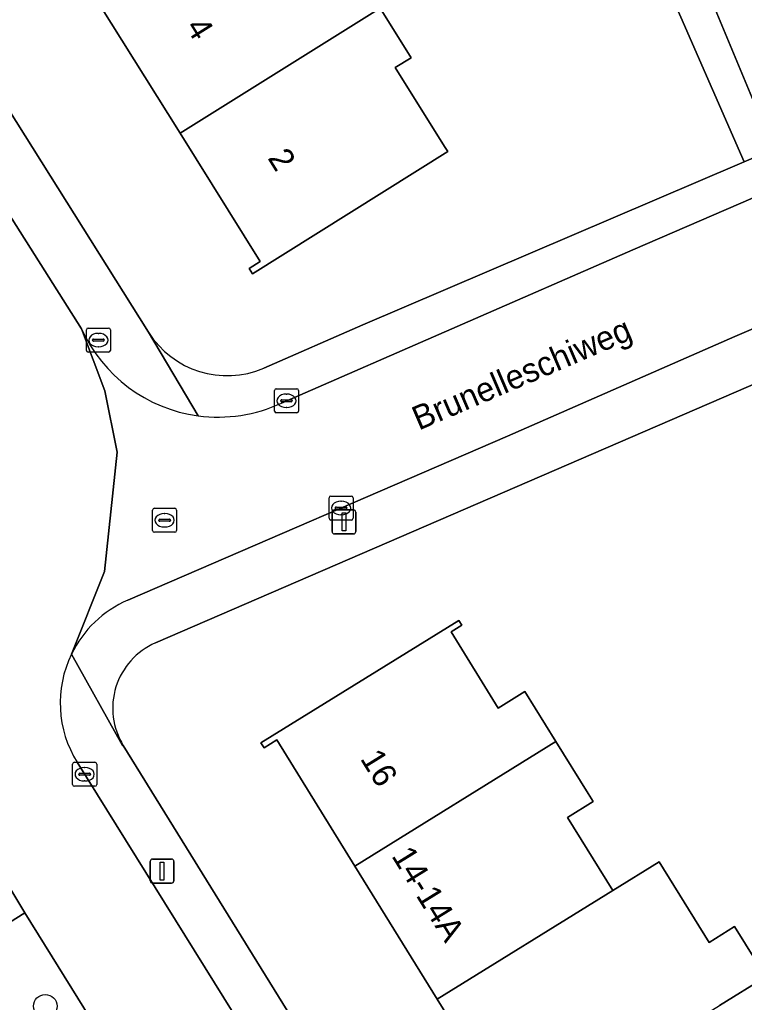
# Model space of a CAD drawing. Extents: x 159352 to 160617, y 385888 to 387323.
# Drawn here: x 159512.22 to 159542.36, y 386200.82 to 386241.72 of the extents above; entities that cross this region are included whole.
import ezdxf

# ---------------------------------------------------------------- set-up
doc = ezdxf.new("R2010")
doc.units = 0
for name, color, linetype in [('IMGEO_Berm_groen', 7, 'Continuous'), ('IMGEO_Boom', 7, 'Continuous'), ('IMGEO_Erf', 7, 'Continuous'), ('IMGEO_Kolk', 7, 'Continuous'), ('IMGEO_Lichtmast', 7, 'Continuous'), ('IMGEO_Muur', 7, 'Continuous'), ('IMGEO_Openbare_ruimte_label', 7, 'Continuous'), ('IMGEO_Pand', 7, 'Continuous'), ('IMGEO_Pand_nummerreeks', 7, 'Continuous'), ('IMGEO_Rijbaan_lokaal_open', 7, 'Continuous'), ('IMGEO_Rioolput', 7, 'Continuous'), ('IMGEO_Voetpad_halfverhard', 7, 'Continuous'), ('IMGEO_Voetpad_open', 7, 'Continuous')]:
    doc.layers.add(name, color=color, linetype=linetype)

msp = doc.modelspace()

# ---------------------------------------------------------------- linework, layer by layer
at = {"layer": 'IMGEO_Berm_groen'}
for points in [[(159512.438, 386204.54), (159507.269, 386201.293), (159530.123, 386163.377), (159530.458, 386162.806), (159539.378, 386161.106)], [(159539.198, 386161.413), (159512.438, 386204.54)]]:
    msp.add_lwpolyline(points, dxfattribs=at)
at = {"layer": 'IMGEO_Boom'}
msp.add_circle((159513.283, 386200.66), 0.489, dxfattribs=at)
at = {"layer": 'IMGEO_Erf'}
for points in [[(159488.521, 386274.881), (159500, 386256.706), (159504.212, 386250), (159517.576, 386228.722)], [(159522.371, 386227.221), (159526.489, 386229.016), (159542.159, 386235.726), (159542.352, 386235.81), (159538.396, 386244.858), (159536.132, 386243.645), (159534.713, 386246.893), (159533.356, 386250)], [(159540.72, 386243.167), (159543.566, 386236.338), (159562.96, 386244.778)], [(159527.215, 386242.204), (159528.504, 386240.141), (159527.84, 386239.726), (159529.881, 386236.449), (159530.018, 386236.229), (159521.895, 386231.149), (159521.756, 386231.372), (159522.223, 386231.664), (159518.888, 386236.998), (159515.51, 386242.4)], [(159555.559, 386198.293), (159557.775, 386199.294), (159556.696, 386202.183), (159554.277, 386201.118), (159553.131, 386203.721), (159551.683, 386207.012), (159550.235, 386210.304), (159552.654, 386211.368), (159550.47, 386216.811), (159548.082, 386215.78), (159546.622, 386219.159), (159545.151, 386222.565), (159547.595, 386223.466), (159545.705, 386227.831), (159517.863, 386215.778)], [(159532.957, 386195.506), (159529.585, 386200.956), (159526.159, 386206.494), (159522.909, 386211.746), (159522.379, 386211.419), (159522.251, 386211.626), (159530.486, 386216.721), (159530.61, 386216.519), (159530.157, 386216.238), (159532.116, 386213.072), (159533.226, 386213.759), (159534.522, 386211.671), (159535.863, 386209.511), (159536.07, 386209.177), (159534.998, 386208.513), (159536.881, 386205.471), (159538.814, 386206.667), (159540.889, 386203.314), (159541.953, 386203.973), (159543.251, 386201.877), (159541.325, 386200.685)], [(159516.528, 386211.509), (159545.289, 386164.985)]]:
    msp.add_lwpolyline(points, dxfattribs=at)
for centre, radius, start, end in [((159520.843, 386230.749), 3.845, 211.8181, 293.4181), ((159519.046, 386213.065), 2.96, 113.5597, 211.7093)]:
    msp.add_arc(centre, radius, start, end, dxfattribs=at)
at = {"layer": 'IMGEO_Kolk'}
for p, q in [((159514.99, 386227.959), (159514.99, 386228.811)), ((159515.065, 386228.885), (159515.917, 386228.885)), ((159515.478, 386228.665), (159515.503, 386228.665)), ((159515.991, 386228.811), (159515.991, 386227.959)), ((159515.249, 386228.379), (159515.249, 386228.391)), ((159515.687, 386228.342), (159515.289, 386228.342)), ((159515.292, 386228.428), (159515.69, 386228.428)), ((159515.733, 386228.391), (159515.733, 386228.379)), ((159515.917, 386227.885), (159515.065, 386227.885)), ((159515.501, 386228.105), (159515.476, 386228.105)), ((159522.814, 386225.433), (159522.814, 386226.285)), ((159522.889, 386226.359), (159523.741, 386226.359)), ((159523.815, 386226.285), (159523.815, 386225.433)), ((159523.073, 386225.853), (159523.073, 386225.865)), ((159523.511, 386225.816), (159523.113, 386225.816)), ((159523.116, 386225.902), (159523.514, 386225.902)), ((159523.302, 386226.139), (159523.327, 386226.139)), ((159523.557, 386225.865), (159523.557, 386225.853)), ((159523.325, 386225.579), (159523.3, 386225.579)), ((159523.741, 386225.359), (159522.889, 386225.359)), ((159525.086, 386220.969), (159525.086, 386221.821)), ((159525.161, 386221.895), (159526.013, 386221.895)), ((159526.087, 386221.821), (159526.087, 386220.969)), ((159525.345, 386221.389), (159525.345, 386221.401)), ((159525.783, 386221.352), (159525.385, 386221.352)), ((159525.388, 386221.438), (159525.786, 386221.438)), ((159525.574, 386221.675), (159525.599, 386221.675)), ((159525.829, 386221.401), (159525.829, 386221.389)), ((159526.013, 386220.895), (159525.161, 386220.895)), ((159525.597, 386221.115), (159525.572, 386221.115)), ((159514.419, 386209.888), (159514.419, 386210.74)), ((159514.494, 386210.814), (159515.346, 386210.814)), ((159515.42, 386210.74), (159515.42, 386209.888)), ((159514.678, 386210.308), (159514.678, 386210.32)), ((159515.116, 386210.271), (159514.718, 386210.271)), ((159514.721, 386210.357), (159515.119, 386210.357)), ((159514.907, 386210.594), (159514.932, 386210.594)), ((159515.162, 386210.32), (159515.162, 386210.308)), ((159514.93, 386210.034), (159514.905, 386210.034)), ((159515.346, 386209.814), (159514.494, 386209.814))]:
    msp.add_line(p, q, dxfattribs=at)
for points in [[(159514.99, 386227.959), (159514.99, 386228.811)], [(159515.065, 386228.885), (159515.917, 386228.885)], [(159515.991, 386228.811), (159515.991, 386227.959)], [(159515.917, 386227.885), (159515.065, 386227.885)], [(159522.814, 386225.433), (159522.814, 386226.285)], [(159522.889, 386226.359), (159523.741, 386226.359)], [(159523.815, 386226.285), (159523.815, 386225.433)], [(159523.741, 386225.359), (159522.889, 386225.359)], [(159525.086, 386220.969), (159525.086, 386221.821)], [(159525.161, 386221.895), (159526.013, 386221.895)], [(159526.087, 386221.821), (159526.087, 386220.969)], [(159526.013, 386220.895), (159525.161, 386220.895)], [(159514.419, 386209.888), (159514.419, 386210.74)], [(159514.494, 386210.814), (159515.346, 386210.814)], [(159515.42, 386210.74), (159515.42, 386209.888)], [(159515.346, 386209.814), (159514.494, 386209.814)]]:
    msp.add_lwpolyline(points, dxfattribs=at)
for centre, radius, start, end in [((159515.067, 386228.809), 0.0765, 91.552, 178.448), ((159515.067, 386228.809), 0.0765, 91.552, 178.448), ((159515.915, 386228.809), 0.0765, 1.552, 88.448), ((159515.915, 386228.809), 0.0765, 1.552, 88.448), ((159515.289, 386228.388), 0.0403, 85.8775, 175.7526), ((159515.286, 386228.378), 0.0366, 178.938, 274.7102), ((159515.69, 386228.385), 0.043, 264.8664, 352.4533), ((159515.694, 386228.39), 0.0386, 1.7309, 96.639), ((159515.067, 386227.961), 0.0765, 181.552, 268.448), ((159515.067, 386227.961), 0.0765, 181.552, 268.448), ((159515.915, 386227.961), 0.0765, 271.552, 358.448), ((159515.915, 386227.961), 0.0765, 271.552, 358.448), ((159522.891, 386226.283), 0.0765, 91.552, 178.448), ((159522.891, 386226.283), 0.0765, 91.552, 178.448), ((159523.739, 386226.283), 0.0765, 1.552, 88.448), ((159523.739, 386226.283), 0.0765, 1.552, 88.448), ((159523.113, 386225.862), 0.0403, 85.8775, 175.7526), ((159523.11, 386225.852), 0.0366, 178.938, 274.7102), ((159523.514, 386225.859), 0.043, 264.8664, 352.4533), ((159523.518, 386225.864), 0.0386, 1.7309, 96.639), ((159522.891, 386225.435), 0.0765, 181.552, 268.448), ((159522.891, 386225.435), 0.0765, 181.552, 268.448), ((159523.739, 386225.435), 0.0765, 271.552, 358.448), ((159523.739, 386225.435), 0.0765, 271.552, 358.448), ((159525.163, 386221.819), 0.0765, 91.552, 178.448), ((159525.163, 386221.819), 0.0765, 91.552, 178.448), ((159526.011, 386221.819), 0.0765, 1.552, 88.448), ((159526.011, 386221.819), 0.0765, 1.552, 88.448), ((159525.385, 386221.398), 0.0403, 85.8775, 175.7526), ((159525.382, 386221.388), 0.0366, 178.938, 274.7102), ((159525.786, 386221.395), 0.043, 264.8664, 352.4533), ((159525.79, 386221.4), 0.0386, 1.7309, 96.639), ((159525.163, 386220.971), 0.0765, 181.552, 268.448), ((159525.163, 386220.971), 0.0765, 181.552, 268.448), ((159526.011, 386220.971), 0.0765, 271.552, 358.448), ((159526.011, 386220.971), 0.0765, 271.552, 358.448), ((159514.496, 386210.738), 0.0765, 91.552, 178.448), ((159514.496, 386210.738), 0.0765, 91.552, 178.448), ((159515.344, 386210.738), 0.0765, 1.552, 88.448), ((159515.344, 386210.738), 0.0765, 1.552, 88.448), ((159514.718, 386210.317), 0.0403, 85.8775, 175.7526), ((159514.715, 386210.307), 0.0366, 178.938, 274.7102), ((159515.119, 386210.314), 0.043, 264.8664, 352.4533), ((159515.123, 386210.319), 0.0386, 1.7309, 96.639), ((159514.496, 386209.89), 0.0765, 181.552, 268.448), ((159514.496, 386209.89), 0.0765, 181.552, 268.448), ((159515.344, 386209.89), 0.0765, 271.552, 358.448), ((159515.344, 386209.89), 0.0765, 271.552, 358.448)]:
    msp.add_arc(centre, radius, start, end, dxfattribs=at)
for centre, major_axis, ratio, start_param, end_param in [((159515.477, 386228.385), (-0.387, 0.002), 0.722429, 4.712389, 7.853982), ((159515.502, 386228.385), (-0.39, 0.002), 0.717154, 1.570796, 4.712389), ((159523.301, 386225.859), (-0.387, 0.002), 0.722429, 4.712389, 7.853982), ((159523.326, 386225.859), (-0.39, 0.002), 0.717154, 1.570796, 4.712389), ((159525.573, 386221.395), (-0.387, 0.002), 0.722429, 4.712389, 7.853982), ((159525.598, 386221.395), (-0.39, 0.002), 0.717154, 1.570796, 4.712389), ((159514.906, 386210.314), (-0.387, 0.002), 0.722429, 4.712389, 7.853982), ((159514.931, 386210.314), (-0.39, 0.002), 0.717154, 1.570796, 4.712389)]:
    msp.add_ellipse(centre, major_axis=major_axis, ratio=ratio, start_param=start_param, end_param=end_param, dxfattribs=at)
at = {"layer": 'IMGEO_Lichtmast'}
for p, q in [((159525.309, 386221.317), (159526.099, 386221.317)), ((159526.099, 386221.317), (159525.309, 386221.317)), ((159525.209, 386220.417), (159525.209, 386221.217)), ((159525.209, 386221.217), (159525.209, 386220.417)), ((159526.199, 386221.217), (159526.199, 386220.417)), ((159526.199, 386220.417), (159526.199, 386221.217)), ((159526.099, 386220.317), (159525.309, 386220.317)), ((159525.309, 386220.317), (159526.099, 386220.317)), ((159517.644, 386205.883), (159517.644, 386206.683)), ((159517.644, 386206.683), (159517.644, 386205.883)), ((159517.744, 386206.783), (159518.534, 386206.783)), ((159518.534, 386206.783), (159517.744, 386206.783)), ((159518.634, 386206.683), (159518.634, 386205.883)), ((159518.634, 386205.883), (159518.634, 386206.683)), ((159518.534, 386205.783), (159517.744, 386205.783)), ((159517.744, 386205.783), (159518.534, 386205.783))]:
    msp.add_line(p, q, dxfattribs=at)
for points in [[(159525.629, 386221.192), (159525.779, 386221.192), (159525.779, 386220.442), (159525.629, 386220.442), (159525.629, 386221.192)], [(159518.064, 386206.658), (159518.214, 386206.658), (159518.214, 386205.908), (159518.064, 386205.908), (159518.064, 386206.658)]]:
    msp.add_lwpolyline(points, dxfattribs=at)
for centre, start, end in [((159525.309, 386221.217), 90, 180), ((159525.309, 386221.217), 90, 180), ((159526.099, 386221.217), 0, 90), ((159526.099, 386221.217), 360, 90), ((159525.309, 386220.417), 180, 270), ((159525.309, 386220.417), 180, 270), ((159526.099, 386220.417), 270, 0), ((159526.099, 386220.417), 270, 0), ((159517.744, 386206.683), 90, 180), ((159517.744, 386206.683), 90, 180), ((159518.534, 386206.683), 0, 90), ((159518.534, 386206.683), 360, 90), ((159517.744, 386205.883), 180, 270), ((159517.744, 386205.883), 180, 270), ((159518.534, 386205.883), 270, 0), ((159518.534, 386205.883), 270, 0)]:
    msp.add_arc(centre, 0.1, start, end, dxfattribs=at)
at = {"layer": 'IMGEO_Muur'}
msp.add_lwpolyline([(159542.159, 386235.726), (159526.489, 386229.016)], dxfattribs=at)
at = {"layer": 'IMGEO_Pand'}
for points in [[(159515.51, 386242.4), (159518.888, 386236.998), (159527.215, 386242.204), (159525.854, 386244.381), (159525.599, 386244.788), (159525.161, 386244.513), (159523.399, 386247.331)], [(159530.018, 386236.229), (159529.881, 386236.449), (159527.84, 386239.726), (159528.504, 386240.141), (159527.215, 386242.204), (159518.888, 386236.998), (159522.223, 386231.664), (159521.756, 386231.372), (159521.895, 386231.149)], [(159534.522, 386211.671), (159533.226, 386213.759), (159532.116, 386213.072), (159530.157, 386216.238), (159530.61, 386216.519), (159530.486, 386216.721), (159522.251, 386211.626), (159522.379, 386211.419), (159522.909, 386211.746), (159526.159, 386206.494)], [(159534.998, 386208.513), (159536.07, 386209.177), (159535.863, 386209.511), (159534.522, 386211.671), (159526.159, 386206.494), (159529.585, 386200.956), (159536.881, 386205.471)], [(159538.814, 386206.667), (159536.881, 386205.471), (159529.585, 386200.956), (159532.957, 386195.506), (159541.325, 386200.685), (159543.251, 386201.877), (159541.953, 386203.973), (159540.889, 386203.314)]]:
    msp.add_lwpolyline(points, close=True, dxfattribs=at)
at = {"layer": 'IMGEO_Rijbaan_lokaal_open'}
for points in [[(159514.369, 386215.31), (159515.748, 386218.75), (159516.266, 386223.718), (159515.759, 386226.271), (159514.793, 386228.858), (159508.58, 386238.669), (159495.033, 386260.699), (159487.564, 386273.007)], [(159563.862, 386243.459), (159537.723, 386232.139), (159523.105, 386225.766)], [(159516.717, 386217.56), (159532.505, 386224.388), (159541.954, 386228.536), (159546.193, 386230.352), (159560.379, 386236.432)], [(159514.793, 386228.858), (159515.759, 386226.271), (159516.266, 386223.718), (159515.748, 386218.75), (159514.369, 386215.31)], [(159507.467, 386212.616), (159508.214, 386211.406), (159511.141, 386206.664), (159512.438, 386204.54), (159539.198, 386161.413), (159543.479, 386164.305), (159528.036, 386189.214), (159514.607, 386210.815)]]:
    msp.add_lwpolyline(points, dxfattribs=at)
for centre, radius, start, end in [((159520.472, 386231.401), 6.222, 204.1267, 262.3077), ((159520.469, 386231.395), 6.216, 262.3271, 295.0931), ((159518.565, 386213.281), 4.661, 113.3632, 154.1948), ((159518.567, 386213.278), 4.663, 154.174, 211.8877)]:
    msp.add_arc(centre, radius, start, end, dxfattribs=at)
at = {"layer": 'IMGEO_Rioolput'}
for p, q in [((159517.745, 386220.46), (159517.745, 386221.312)), ((159517.82, 386221.386), (159518.672, 386221.386)), ((159518.746, 386221.312), (159518.746, 386220.46)), ((159518.047, 386220.929), (159518.445, 386220.929)), ((159518.233, 386221.166), (159518.258, 386221.166)), ((159518.004, 386220.88), (159518.004, 386220.892)), ((159518.442, 386220.843), (159518.044, 386220.843)), ((159518.256, 386220.606), (159518.231, 386220.606)), ((159518.488, 386220.892), (159518.488, 386220.88)), ((159518.672, 386220.386), (159517.82, 386220.386))]:
    msp.add_line(p, q, dxfattribs=at)
for points in [[(159517.745, 386220.46), (159517.745, 386221.312)], [(159517.82, 386221.386), (159518.672, 386221.386)], [(159518.746, 386221.312), (159518.746, 386220.46)], [(159518.672, 386220.386), (159517.82, 386220.386)]]:
    msp.add_lwpolyline(points, dxfattribs=at)
for centre, radius, start, end in [((159517.822, 386221.31), 0.0765, 91.552, 178.448), ((159517.822, 386221.31), 0.0765, 91.552, 178.448), ((159518.67, 386221.31), 0.0765, 1.552, 88.448), ((159518.67, 386221.31), 0.0765, 1.552, 88.448), ((159518.044, 386220.889), 0.0403, 85.8775, 175.7526), ((159518.449, 386220.891), 0.0386, 1.7309, 96.639), ((159518.041, 386220.879), 0.0366, 178.938, 274.7102), ((159518.445, 386220.886), 0.043, 264.8664, 352.4533), ((159517.822, 386220.462), 0.0765, 181.552, 268.448), ((159517.822, 386220.462), 0.0765, 181.552, 268.448), ((159518.67, 386220.462), 0.0765, 271.552, 358.448), ((159518.67, 386220.462), 0.0765, 271.552, 358.448)]:
    msp.add_arc(centre, radius, start, end, dxfattribs=at)
for centre, major_axis, ratio, start_param, end_param in [((159518.232, 386220.886), (-0.387, 0.002), 0.722429, 4.712389, 7.853982), ((159518.257, 386220.886), (-0.39, 0.002), 0.717154, 1.570796, 4.712389)]:
    msp.add_ellipse(centre, major_axis=major_axis, ratio=ratio, start_param=start_param, end_param=end_param, dxfattribs=at)
at = {"layer": 'IMGEO_Voetpad_halfverhard'}
msp.add_lwpolyline([(159538.089, 386149.798), (159532.055, 386160.083), (159530.458, 386162.806), (159530.123, 386163.377), (159507.269, 386201.293), (159512.438, 386204.54), (159511.141, 386206.664), (159505.958, 386203.39), (159500, 386213.135), (159492.338, 386225.714)], dxfattribs=at)
at = {"layer": 'IMGEO_Voetpad_open'}
for points in [[(159486.459, 386274.767), (159486.817, 386274.196), (159487.535, 386273.055), (159487.564, 386273.007), (159495.033, 386260.699), (159508.58, 386238.669), (159514.793, 386228.858)], [(159519.639, 386225.235), (159517.576, 386228.722), (159504.212, 386250)], [(159562.96, 386244.778), (159543.566, 386236.338), (159542.352, 386235.81), (159542.159, 386235.726), (159526.489, 386229.016), (159522.371, 386227.221)], [(159538.396, 386244.858), (159542.352, 386235.81), (159543.566, 386236.338), (159540.72, 386243.167)], [(159537.723, 386232.139), (159563.862, 386243.459)], [(159523.105, 386225.766), (159537.723, 386232.139)], [(159545.705, 386227.831), (159547.044, 386228.411), (159546.193, 386230.352), (159541.954, 386228.536), (159532.505, 386224.388), (159516.717, 386217.56)], [(159517.576, 386228.722), (159519.639, 386225.235)], [(159517.863, 386215.778), (159545.705, 386227.831)], [(159514.369, 386215.31), (159516.495, 386211.518), (159516.528, 386211.509)], [(159516.528, 386211.509), (159516.495, 386211.518), (159514.369, 386215.31)], [(159514.607, 386210.815), (159528.036, 386189.214), (159543.479, 386164.305), (159545.289, 386164.985), (159516.528, 386211.509)]]:
    msp.add_lwpolyline(points, dxfattribs=at)
for centre, radius, start, end in [((159520.472, 386231.401), 6.222, 204.1267, 262.3077), ((159520.843, 386230.749), 3.845, 211.8181, 293.4181), ((159520.469, 386231.395), 6.216, 262.3271, 295.0931), ((159518.565, 386213.281), 4.661, 113.3632, 154.1948), ((159519.046, 386213.065), 2.96, 113.5597, 211.7093), ((159518.567, 386213.278), 4.663, 154.174, 211.8877)]:
    msp.add_arc(centre, radius, start, end, dxfattribs=at)

# ---------------------------------------------------------------- texts
at = {"layer": 'IMGEO_Openbare_ruimte_label'}
msp.add_text('Brunelleschiweg', height=1, rotation=23.2061, dxfattribs=at).set_placement((159528.816, 386224.615))
at = {"layer": 'IMGEO_Pand_nummerreeks'}
for s, rotation, p in [('4', 302.0173, (159519.095, 386241.42)), ('2', 302.0167, (159522.507, 386235.964)), ('16', 301.7464, (159526.356, 386210.964)), ('14-14A', 301.7417, (159527.66, 386206.918))]:
    msp.add_text(s, height=1, rotation=rotation, dxfattribs=at).set_placement(p)

doc.saveas('drawing.dxf')
